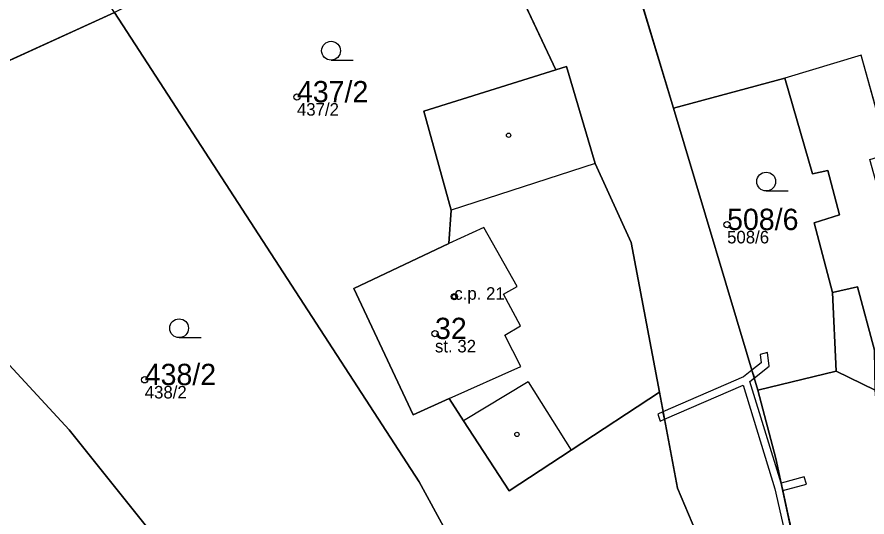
# Model space of a CAD drawing. Extents: x -680203 to -673936, y -1102717 to -1093650.
# Drawn here: x -678051.5 to -677983.8, y -1094991.2 to -1094951.3 of the extents above; entities that cross this region are included whole.
import ezdxf

# ---------------------------------------------------------------- set-up
doc = ezdxf.new("R2010")
doc.units = 0
for name, color, linetype in [('Definiční body', 7, 'Continuous'), ('Horni', 7, 'Continuous'), ('SOxx01xx_ŽSp_násyp_plocha', 7, 'Continuous'), ('SOxxxxxx_Koleje_hlavní_body_Popis10', 7, 'Continuous'), ('SOxxxxxx_Koleje_LN_parametry_Popis10', 7, 'Continuous'), ('SOxxxxxx_Koleje_param další_Popis10', 7, 'Continuous'), ('SOxxxxxx_Osa_bod_P', 7, 'Continuous'), ('SOxxxxxx_Staničení_Popis10', 7, 'Continuous'), ('x_prac', 7, 'Continuous')]:
    doc.layers.add(name, color=color, linetype=linetype)

msp = doc.modelspace()

# ---------------------------------------------------------------- linework, layer by layer
at = {"layer": 'Definiční body'}
for centre in [(-678029.2, -1094957.69), (-677994.92, -1094967.87), (-678016.66, -1094973.6), (-678018.2, -1094976.56), (-678041.33, -1094980.23)]:
    msp.add_circle(centre, 0.25, dxfattribs=at)
at = {"layer": 'Horni'}
for points in [[(-677985.95, -1094967.09), (-677987.98, -1094967.73), (-677986.52, -1094973.28), (-677984.53, -1094972.81), (-677983.18, -1094977.87), (-677969.71, -1094974.54), (-677970.62, -1094970.99), (-677968.3, -1094970.26), (-677970.42, -1094963.23), (-677982.46, -1094966.59), (-677983.55, -1094962.67), (-677982.05, -1094962.21), (-677984.24, -1094954.37), (-677990.32, -1094956.19), (-677988.12, -1094963.81), (-677986.89, -1094963.54)], [(-678017.09, -1094969.37), (-678024.68, -1094972.95), (-678019.93, -1094983.01), (-678017.08, -1094981.73), (-678011.37, -1094979.18), (-678012.63, -1094976.68), (-678011.39, -1094975.94), (-678012.74, -1094973.41), (-678011.66, -1094972.8), (-678014.31, -1094968.08)]]:
    msp.add_lwpolyline(points, close=True, dxfattribs=at)
at = {"layer": 'SOxx01xx_ŽSp_násyp_plocha'}
for points in [[(-677922.37, -1095106.68), (-677925.51, -1095102.71), (-677931.8, -1095093.25), (-677941.55, -1095082.55), (-677956.86, -1095071.48), (-677959.21, -1095069.48), (-677966.17, -1095063.53), (-677983.04, -1095032.05), (-677982.35, -1095026.83), (-677985.04, -1095014.48), (-677991.04, -1094986.51), (-677992.46, -1094981.05), (-677999.2, -1094958.58), (-678002.34, -1094948.13), (-678009.58, -1094933), (-678016.85, -1094922.14), (-678038.24, -1094890.17), (-678053.28, -1094871.59)], [(-678060.08, -1094877.13), (-678045.34, -1094894.26), (-678026.45, -1094922.51), (-678022.22, -1094930.58), (-678017.04, -1094937.51), (-678008.56, -1094955.52), (-678007.71, -1094955.25), (-678005.43, -1094962.99), (-678002.57, -1094969.3), (-678000.32, -1094981.22), (-677998.88, -1094988.87), (-677997.42, -1094992.31), (-677997.31, -1094992.69), (-677995.48, -1094998.51), (-677994.04, -1095003.35), (-677988.64, -1095028.3), (-677987.23, -1095034.93), (-677984.69, -1095039.2), (-677979.46, -1095050.18)]]:
    msp.add_lwpolyline(points, dxfattribs=at)
for points in [[(-678063.34, -1094922), (-678093.06, -1094937.3), (-678078.7, -1094951.67), (-678067.9, -1094961.98), (-678043.74, -1094950.96)], [(-678008.56, -1094955.52), (-678017.04, -1094937.51), (-678021.06, -1094939.47), (-678043.74, -1094950.96), (-678019.47, -1094988.36), (-678013.17, -1094999.93), (-678009.01, -1094998.05), (-677997.42, -1094992.31), (-677998.88, -1094988.87), (-678000.32, -1094981.22), (-678007.35, -1094985.84), (-678012.29, -1094989.08), (-678015.93, -1094983.5), (-678017.08, -1094981.73), (-678019.93, -1094983.01), (-678024.68, -1094972.95), (-678017.09, -1094969.37), (-678016.9, -1094966.7), (-678019.09, -1094958.81)], [(-677999.2, -1094958.58), (-677990.32, -1094956.19), (-677988.12, -1094963.81), (-677986.89, -1094963.54), (-677985.95, -1094967.09), (-677987.98, -1094967.73), (-677986.52, -1094973.28), (-677986.23, -1094979.55), (-677983.13, -1094981.06), (-677983.18, -1094977.87), (-677969.71, -1094974.54), (-677970.62, -1094970.99), (-677968.3, -1094970.26), (-677970.42, -1094963.23), (-677964.77, -1094961.75), (-677977.51, -1094940.15), (-678002.34, -1094948.13)], [(-678060.12, -1094970.41), (-678047.36, -1094984.23), (-678037.16, -1094996.97), (-678028.47, -1095007.23), (-678022.3, -1095002.55), (-678020.99, -1095001.52), (-678018.2, -1095007.95), (-678016.94, -1095011.75), (-678013.74, -1095009.87), (-678016.41, -1095005.31), (-678013.17, -1094999.93), (-678019.47, -1094988.36), (-678043.74, -1094950.96), (-678067.9, -1094961.98)], [(-678005.43, -1094962.99), (-678007.71, -1094955.25), (-678008.56, -1094955.52), (-678019.09, -1094958.81), (-678016.9, -1094966.7), (-678017.09, -1094969.37), (-678024.68, -1094972.95), (-678019.93, -1094983.01), (-678017.08, -1094981.73), (-678015.93, -1094983.5), (-678012.29, -1094989.08), (-678007.35, -1094985.84), (-678000.32, -1094981.22), (-678002.57, -1094969.3)], [(-677992.46, -1094981.05), (-677986.23, -1094979.55), (-677986.52, -1094973.28), (-677987.98, -1094967.73), (-677985.95, -1094967.09), (-677986.89, -1094963.54), (-677988.12, -1094963.81), (-677990.32, -1094956.19), (-677999.2, -1094958.58)], [(-678053.92, -1095026.84), (-678049.83, -1095023.44), (-678039.92, -1095013.55), (-678028.47, -1095007.23), (-678037.16, -1094996.97), (-678047.36, -1094984.23), (-678060.12, -1094970.41), (-678073.58, -1094984.2), (-678085.08, -1094995.98)], [(-677991.04, -1094986.51), (-677985.04, -1095014.48), (-677981.71, -1095012.89), (-677954.93, -1094999.32), (-677953.57, -1095002.04), (-677948.11, -1094991.53), (-677965.54, -1094981.93), (-677966.13, -1094982.17), (-677968.18, -1094979.09), (-677983, -1094982.64), (-677983.13, -1094981.06), (-677986.23, -1094979.55), (-677992.46, -1094981.05)]]:
    msp.add_lwpolyline(points, close=True, dxfattribs=at)
at = {"layer": 'SOxxxxxx_Koleje_hlavní_body_Popis10'}
for p, q in [((-678026.483, -1094954.75), (-678024.733, -1094954.75)), ((-677991.803, -1094965.18), (-677990.053, -1094965.18)), ((-678038.593, -1094976.87), (-678036.843, -1094976.87))]:
    msp.add_line(p, q, dxfattribs=at)
for centre in [(-678026.483, -1094954), (-677991.803, -1094964.43), (-678038.593, -1094976.12)]:
    msp.add_circle(centre, 0.75, dxfattribs=at)
at = {"layer": 'SOxxxxxx_Koleje_LN_parametry_Popis10'}
for points in [[(-677992.94, -1094979.46), (-677992.75, -1094980.08), (-677991.57, -1094979.15), (-677991.71, -1094978.06), (-677992.29, -1094978.22), (-677992.21, -1094978.89)], [(-677999.91, -1094983.38), (-677993.64, -1094980.66), (-677991.12, -1094988.92), (-677988.56, -1095000.14), (-677985.55, -1095015.1), (-677984.13, -1095023.66), (-677989.45, -1095024.57), (-677989.32, -1095025.16), (-677983.45, -1095024.16), (-677984.95, -1095015), (-677985.36, -1095013), (-677990.62, -1094988.47), (-677993.1, -1094980.36), (-677992.75, -1094980.08), (-677992.94, -1094979.46), (-677993.61, -1094979.99), (-678000.03, -1094982.78)], [(-678000.25, -1094983.53), (-677999.91, -1094983.38), (-678000.03, -1094982.78), (-678000.44, -1094982.96)], [(-677988.58, -1094988.54), (-677988.77, -1094987.97), (-677990.62, -1094988.47), (-677990.47, -1094989.05)], [(-677985.36, -1095013), (-677987.98, -1095000.02), (-677990.47, -1094989.05)]]:
    msp.add_lwpolyline(points, close=True, dxfattribs=at)
at = {"layer": 'SOxxxxxx_Koleje_param další_Popis10'}
for centre in [(-678012.337, -1094960.739), (-678016.667, -1094973.599), (-678011.667, -1094984.579)]:
    msp.add_circle(centre, 0.175, dxfattribs=at)
at = {"layer": 'SOxxxxxx_Staničení_Popis10'}
for p, q in [((-677984.24, -1094954.37), (-677990.32, -1094956.19)), ((-677982.05, -1094962.21), (-677984.24, -1094954.37)), ((-678005.43, -1094962.99), (-678016.9, -1094966.7)), ((-678014.31, -1094968.08), (-678017.09, -1094969.37)), ((-678011.66, -1094972.8), (-678014.31, -1094968.08)), ((-678012.74, -1094973.41), (-678011.66, -1094972.8)), ((-677984.53, -1094972.81), (-677986.52, -1094973.28)), ((-677983.18, -1094977.87), (-677984.53, -1094972.81)), ((-678011.39, -1094975.94), (-678012.74, -1094973.41)), ((-678012.63, -1094976.68), (-678011.39, -1094975.94)), ((-678011.37, -1094979.18), (-678012.63, -1094976.68)), ((-678017.08, -1094981.73), (-678011.37, -1094979.18)), ((-678010.77, -1094980.4), (-678015.93, -1094983.5)), ((-678010.77, -1094980.4), (-678007.35, -1094985.84))]:
    msp.add_line(p, q, dxfattribs=at)
at = {"layer": 'x_prac'}
for p, q in [((-678008.56, -1094955.52), (-678017.04, -1094937.51)), ((-678002.34, -1094948.13), (-677999.2, -1094958.58)), ((-678043.74, -1094950.96), (-678067.9, -1094961.98)), ((-677999.2, -1094958.58), (-677992.46, -1094981.05)), ((-677986.23, -1094979.55), (-677992.46, -1094981.05)), ((-677986.23, -1094979.55), (-677983.13, -1094981.06))]:
    msp.add_line(p, q, dxfattribs=at)
for points in [[(-678043.74, -1094950.96), (-678019.47, -1094988.36), (-678013.17, -1094999.93)], [(-678000.32, -1094981.22), (-678002.57, -1094969.3), (-678005.43, -1094962.99), (-678007.71, -1094955.25), (-678008.56, -1094955.52)], [(-678008.56, -1094955.52), (-678019.09, -1094958.81), (-678016.9, -1094966.7), (-678017.09, -1094969.37), (-678024.68, -1094972.95), (-678019.93, -1094983.01), (-678017.08, -1094981.73), (-678015.93, -1094983.5), (-678012.29, -1094989.08), (-678007.35, -1094985.84), (-678000.32, -1094981.22)], [(-677999.2, -1094958.58), (-677990.32, -1094956.19), (-677988.12, -1094963.81), (-677986.89, -1094963.54), (-677985.95, -1094967.09), (-677987.98, -1094967.73), (-677986.52, -1094973.28), (-677986.23, -1094979.55)], [(-678028.47, -1095007.23), (-678037.16, -1094996.97), (-678047.36, -1094984.23), (-678060.12, -1094970.41)], [(-677997.42, -1094992.31), (-677998.88, -1094988.87), (-678000.32, -1094981.22)], [(-677992.46, -1094981.05), (-677991.04, -1094986.51), (-677985.04, -1095014.48)]]:
    msp.add_lwpolyline(points, dxfattribs=at)

# ---------------------------------------------------------------- texts
at = {"layer": 'Definiční body'}
for s, p in [('437/2', (-678029.2, -1094959.179)), ('508/6', (-677994.92, -1094969.359)), ('c.p. 21', (-678016.66, -1094973.85)), ('st. 32', (-678018.2, -1094978.049)), ('438/2', (-678041.33, -1094981.719))]:
    msp.add_text(s, height=1, dxfattribs=at).set_placement(p)
at = {"layer": 'SOxxxxxx_Osa_bod_P'}
for s, p in [('437/2', (-678029.2, -1094958.115)), ('508/6', (-677994.92, -1094968.295)), ('32', (-678018.2, -1094976.985)), ('438/2', (-678041.33, -1094980.655))]:
    msp.add_text(s, height=1.7, dxfattribs=at).set_placement(p)

doc.saveas('drawing.dxf')
